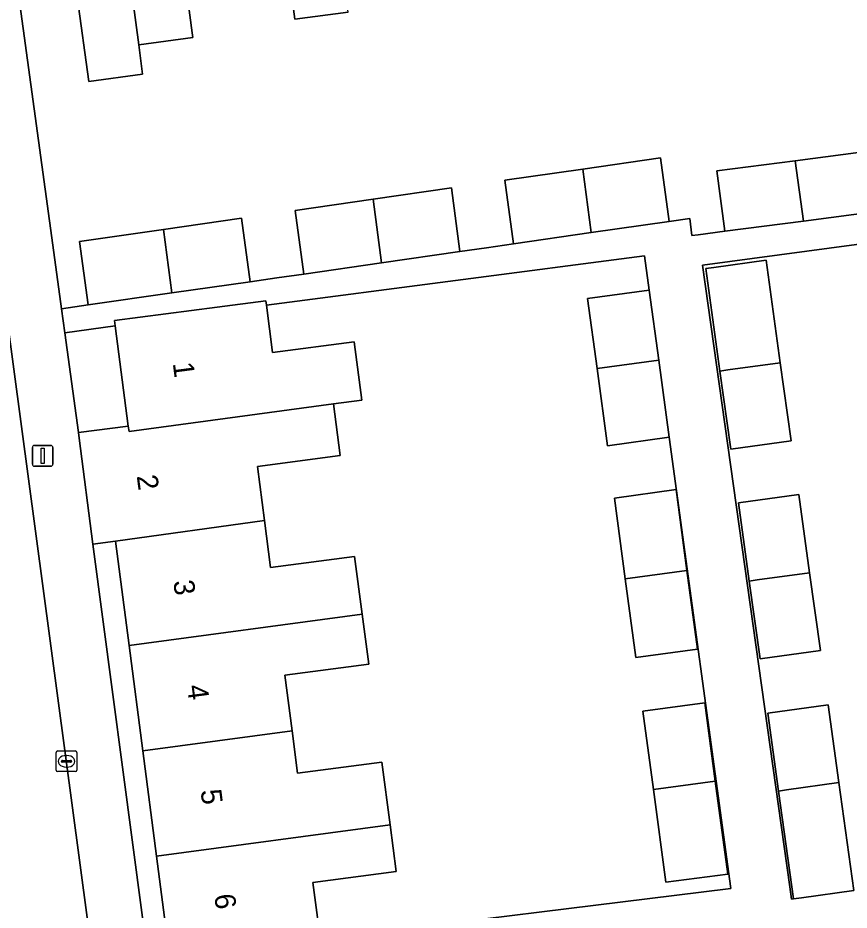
# Model space of a CAD drawing. Extents: x 163147 to 163550, y 380933 to 381639.
# Drawn here: x 163423.12 to 163463.29, y 381250.36 to 381293.5 of the extents above; entities that cross this region are included whole.
import ezdxf

# ---------------------------------------------------------------- set-up
doc = ezdxf.new("R2010")
doc.units = 0
for name, color, linetype in [('IMGEO_Erf', 7, 'Continuous'), ('IMGEO_Kolk', 7, 'Continuous'), ('IMGEO_Lichtmast', 7, 'Continuous'), ('IMGEO_Muur', 7, 'Continuous'), ('IMGEO_Pand', 7, 'Continuous'), ('IMGEO_Pand_nummerreeks', 7, 'Continuous'), ('IMGEO_Rijbaan_lokaal_open', 7, 'Continuous'), ('IMGEO_Voetpad_open', 7, 'Continuous')]:
    doc.layers.add(name, color=color, linetype=linetype)

msp = doc.modelspace()

# ---------------------------------------------------------------- linework, layer by layer
at = {"layer": 'IMGEO_Erf'}
for points in [[(163439.08, 381293.787), (163436.512, 381293.443), (163435.986, 381297.368)], [(163431.028, 381296.704), (163431.554, 381292.781), (163431.584, 381292.558), (163428.967, 381292.196), (163429.155, 381290.783), (163426.554, 381290.422), (163425.984, 381294.532)], [(163423.226, 381294.162), (163424.816, 381282.506), (163425.235, 381279.434), (163426.527, 381279.62), (163426.108, 381282.692), (163430.156, 381283.274), (163433.935, 381283.818), (163434.345, 381280.745), (163435.632, 381280.93), (163436.937, 381281.118), (163436.527, 381284.191), (163440.287, 381284.732), (163444.074, 381285.277), (163444.484, 381282.204), (163445.764, 381282.388), (163447.071, 381282.576), (163446.661, 381285.649), (163450.42, 381286.19), (163454.186, 381286.732), (163454.595, 381283.659), (163455.589, 381283.802), (163455.696, 381282.977), (163456.006, 381283.017), (163457.29, 381283.184), (163456.901, 381286.1), (163460.693, 381286.595), (163464.468, 381287.087)], [(163474.808, 381284.037), (163456.213, 381281.542), (163460.426, 381251.481), (163460.512, 381250.883), (163460.611, 381250.899), (163459.883, 381256.118), (163459.358, 381259.888), (163462.273, 381260.293), (163462.799, 381256.522), (163463.525, 381251.312)], [(163437.747, 381248.957), (163457.58, 381251.397), (163454.59, 381273.231), (163451.611, 381272.817), (163451.111, 381276.546), (163450.656, 381279.934), (163453.637, 381280.334), (163453.408, 381281.992), (163435.138, 381279.607), (163435.436, 381277.326), (163439.381, 381277.84), (163439.749, 381275.018), (163438.381, 381274.834), (163438.707, 381272.336), (163434.699, 381271.814), (163435.039, 381269.206), (163435.336, 381266.93), (163439.398, 381267.46), (163439.763, 381264.664), (163440.078, 381262.245), (163436.028, 381261.717), (163436.379, 381259.029), (163436.645, 381256.986), (163440.715, 381257.517), (163441.11, 381254.487), (163441.405, 381252.221), (163437.371, 381251.695), (163437.604, 381250)]]:
    msp.add_lwpolyline(points, dxfattribs=at)
for points in [[(163459.968, 381276.83), (163460.495, 381273.049), (163457.579, 381272.645), (163457.051, 381276.425), (163456.361, 381281.379), (163456.748, 381281.433), (163459.277, 381281.786)], [(163427.83, 381278.611), (163425.393, 381278.278), (163426.051, 381273.449), (163428.462, 381273.763)], [(163455.457, 381266.776), (163455.966, 381262.979), (163452.984, 381262.578), (163452.475, 381266.375), (163451.952, 381270.276), (163454.931, 381270.69)], [(163461.383, 381266.675), (163461.909, 381262.908), (163458.993, 381262.503), (163458.467, 381266.271), (163457.94, 381270.052), (163460.856, 381270.456)], [(163428.498, 381263.148), (163427.838, 381268.207), (163426.754, 381268.057), (163429.143, 381250), (163429.432, 381247.82), (163430.478, 381247.959), (163430.212, 381250), (163429.825, 381252.969), (163429.161, 381258.058)], [(163453.839, 381256.199), (163453.332, 381259.978), (163456.315, 381260.379), (163456.822, 381256.601), (163457.426, 381252.104), (163454.442, 381251.704)]]:
    msp.add_lwpolyline(points, close=True, dxfattribs=at)
at = {"layer": 'IMGEO_Kolk'}
for p, q in [((163424.973, 381257.128), (163424.973, 381257.98)), ((163425.048, 381258.054), (163425.9, 381258.054)), ((163425.461, 381257.834), (163425.486, 381257.834)), ((163425.974, 381257.98), (163425.974, 381257.128)), ((163425.232, 381257.548), (163425.232, 381257.56)), ((163425.67, 381257.511), (163425.272, 381257.511)), ((163425.275, 381257.597), (163425.673, 381257.597)), ((163425.716, 381257.56), (163425.716, 381257.548)), ((163425.9, 381257.054), (163425.048, 381257.054)), ((163425.484, 381257.274), (163425.459, 381257.274))]:
    msp.add_line(p, q, dxfattribs=at)
for points in [[(163424.973, 381257.128), (163424.973, 381257.98)], [(163425.048, 381258.054), (163425.9, 381258.054)], [(163425.974, 381257.98), (163425.974, 381257.128)], [(163425.9, 381257.054), (163425.048, 381257.054)]]:
    msp.add_lwpolyline(points, dxfattribs=at)
for centre, radius, start, end in [((163425.05, 381257.978), 0.0765, 91.552, 178.448), ((163425.05, 381257.978), 0.0765, 91.552, 178.448), ((163425.898, 381257.978), 0.0765, 1.552, 88.448), ((163425.898, 381257.978), 0.0765, 1.552, 88.448), ((163425.272, 381257.557), 0.0403, 85.8775, 175.7526), ((163425.269, 381257.547), 0.0366, 178.938, 274.7102), ((163425.673, 381257.554), 0.043, 264.8664, 352.4533), ((163425.677, 381257.559), 0.0386, 1.7309, 96.639), ((163425.05, 381257.13), 0.0765, 181.552, 268.448), ((163425.05, 381257.13), 0.0765, 181.552, 268.448), ((163425.898, 381257.13), 0.0765, 271.552, 358.448), ((163425.898, 381257.13), 0.0765, 271.552, 358.448)]:
    msp.add_arc(centre, radius, start, end, dxfattribs=at)
for centre, major_axis, ratio, start_param, end_param in [((163425.46, 381257.554), (-0.387, 0.002), 0.722429, 4.712389, 7.853982), ((163425.485, 381257.554), (-0.39, 0.002), 0.717154, 1.570796, 4.712389)]:
    msp.add_ellipse(centre, major_axis=major_axis, ratio=ratio, start_param=start_param, end_param=end_param, dxfattribs=at)
at = {"layer": 'IMGEO_Lichtmast'}
for p, q in [((163423.825, 381271.926), (163423.825, 381272.726)), ((163423.825, 381272.726), (163423.825, 381271.926)), ((163423.925, 381272.826), (163424.715, 381272.826)), ((163424.715, 381272.826), (163423.925, 381272.826)), ((163424.815, 381272.726), (163424.815, 381271.926)), ((163424.815, 381271.926), (163424.815, 381272.726)), ((163424.715, 381271.826), (163423.925, 381271.826)), ((163423.925, 381271.826), (163424.715, 381271.826))]:
    msp.add_line(p, q, dxfattribs=at)
msp.add_lwpolyline([(163424.245, 381272.701), (163424.395, 381272.701), (163424.395, 381271.951), (163424.245, 381271.951), (163424.245, 381272.701)], dxfattribs=at)
for centre, start, end in [((163423.925, 381272.726), 90, 180), ((163423.925, 381272.726), 90, 180), ((163424.715, 381272.726), 0, 90), ((163424.715, 381272.726), 360, 90), ((163423.925, 381271.926), 180, 270), ((163423.925, 381271.926), 180, 270), ((163424.715, 381271.926), 270, 0), ((163424.715, 381271.926), 270, 0)]:
    msp.add_arc(centre, 0.1, start, end, dxfattribs=at)
at = {"layer": 'IMGEO_Muur'}
msp.add_lwpolyline([(163423.226, 381294.162), (163424.816, 381282.506)], dxfattribs=at)
at = {"layer": 'IMGEO_Pand'}
for points in [[(163432.507, 381304.367), (163432.775, 381304.402), (163432.643, 381305.427), (163432.37, 381305.392), (163427.294, 381304.736), (163427.187, 381304.722), (163427.5, 381302.295), (163427.618, 381302.31), (163428.967, 381292.196), (163431.584, 381292.558), (163431.554, 381292.781), (163431.028, 381296.704), (163433.485, 381297.033)], [(163437.582, 381305.024), (163432.775, 381304.402), (163432.507, 381304.367), (163433.485, 381297.033), (163435.986, 381297.368), (163436.512, 381293.443), (163439.08, 381293.787)], [(163427.618, 381302.31), (163427.5, 381302.295), (163422.227, 381301.614), (163423.226, 381294.162), (163425.984, 381294.532), (163426.554, 381290.422), (163429.155, 381290.783), (163428.967, 381292.196)], [(163450.42, 381286.19), (163450.829, 381283.117), (163454.595, 381283.659), (163454.186, 381286.732)], [(163460.693, 381286.595), (163461.082, 381283.679), (163464.858, 381284.171), (163464.468, 381287.087)], [(163460.693, 381286.595), (163456.901, 381286.1), (163457.29, 381283.184), (163461.082, 381283.679)], [(163450.42, 381286.19), (163446.661, 381285.649), (163447.071, 381282.576), (163450.829, 381283.117)], [(163440.287, 381284.732), (163440.697, 381281.659), (163444.484, 381282.204), (163444.074, 381285.277)], [(163440.287, 381284.732), (163436.527, 381284.191), (163436.937, 381281.118), (163440.697, 381281.659)], [(163430.156, 381283.274), (163430.566, 381280.201), (163434.345, 381280.745), (163433.935, 381283.818)], [(163430.156, 381283.274), (163426.108, 381282.692), (163426.527, 381279.62), (163430.566, 381280.201)], [(163457.051, 381276.425), (163457.439, 381276.479), (163459.968, 381276.83), (163459.277, 381281.786), (163456.748, 381281.433), (163456.361, 381281.379)], [(163453.637, 381280.334), (163450.656, 381279.934), (163451.111, 381276.546), (163454.091, 381276.947)], [(163439.381, 381277.84), (163435.436, 381277.326), (163435.138, 381279.607), (163435.11, 381279.823), (163432.755, 381279.516), (163427.796, 381278.87), (163427.83, 381278.611), (163428.462, 381273.763), (163428.496, 381273.504), (163438.381, 381274.834), (163439.749, 381275.018)], [(163454.091, 381276.947), (163451.111, 381276.546), (163451.611, 381272.817), (163454.59, 381273.231)], [(163459.968, 381276.83), (163457.439, 381276.479), (163457.051, 381276.425), (163457.579, 381272.645), (163460.495, 381273.049)], [(163438.707, 381272.336), (163438.381, 381274.834), (163428.496, 381273.504), (163428.462, 381273.763), (163426.051, 381273.449), (163426.086, 381273.18), (163426.754, 381268.057), (163427.838, 381268.207), (163435.039, 381269.206), (163434.699, 381271.814)], [(163452.475, 381266.375), (163455.457, 381266.776), (163454.931, 381270.69), (163451.952, 381270.276)], [(163458.467, 381266.271), (163458.855, 381266.325), (163461.383, 381266.675), (163460.856, 381270.456), (163457.94, 381270.052)], [(163439.398, 381267.46), (163435.336, 381266.93), (163435.039, 381269.206), (163427.838, 381268.207), (163428.498, 381263.148), (163439.763, 381264.664)], [(163455.457, 381266.776), (163452.475, 381266.375), (163452.984, 381262.578), (163455.966, 381262.979)], [(163461.383, 381266.675), (163458.855, 381266.325), (163458.467, 381266.271), (163458.993, 381262.503), (163461.909, 381262.908)], [(163428.498, 381263.148), (163429.161, 381258.058), (163436.379, 381259.029), (163436.028, 381261.717), (163440.078, 381262.245), (163439.763, 381264.664)], [(163453.839, 381256.199), (163456.822, 381256.601), (163456.315, 381260.379), (163453.332, 381259.978)], [(163459.883, 381256.118), (163460.271, 381256.172), (163462.799, 381256.522), (163462.273, 381260.293), (163459.358, 381259.888)], [(163429.161, 381258.058), (163429.825, 381252.969), (163441.11, 381254.487), (163440.715, 381257.517), (163436.645, 381256.986), (163436.379, 381259.029)], [(163456.822, 381256.601), (163453.839, 381256.199), (163454.442, 381251.704), (163457.426, 381252.104)], [(163462.799, 381256.522), (163460.271, 381256.172), (163459.883, 381256.118), (163460.611, 381250.899), (163460.998, 381250.96), (163463.525, 381251.312)], [(163441.11, 381254.487), (163429.825, 381252.969), (163430.212, 381250), (163430.478, 381247.959), (163437.747, 381248.957), (163437.604, 381250), (163437.371, 381251.695), (163441.405, 381252.221)]]:
    msp.add_lwpolyline(points, close=True, dxfattribs=at)
at = {"layer": 'IMGEO_Rijbaan_lokaal_open'}
msp.add_lwpolyline([(163421.495, 381287.123), (163416.832, 381286.494), (163416.892, 381286.034), (163421.736, 381250), (163425.575, 381220.93), (163430.41, 381221.543), (163430.261, 381222.635), (163426.471, 381250)], close=True, dxfattribs=at)
at = {"layer": 'IMGEO_Voetpad_open'}
for points in [[(163419.541, 381301.698), (163419.608, 381301.196), (163421.129, 381289.848), (163421.495, 381287.123), (163426.471, 381250), (163430.261, 381222.635), (163430.41, 381221.543), (163430.773, 381218.81), (163432.818, 381203.407), (163434.853, 381188.435), (163435.404, 381184.201), (163435.633, 381182.277), (163435.88, 381180.272), (163436.282, 381176.303), (163436.423, 381174.825), (163436.736, 381171.03), (163436.749, 381170.87), (163436.756, 381170.797), (163436.763, 381170.724), (163437.048, 381167.531), (163437.11, 381166.833)], [(163438.198, 381182.356), (163438.023, 381183.666), (163435.32, 381203.921), (163435.296, 381204.102), (163434.616, 381209.181), (163434.596, 381209.333), (163433.922, 381214.377), (163433.713, 381215.942), (163433.055, 381220.865), (163433.039, 381220.977), (163432.314, 381226.058), (163432.283, 381226.275), (163429.579, 381246.702), (163429.432, 381247.82), (163429.143, 381250), (163426.754, 381268.057), (163426.086, 381273.18), (163426.051, 381273.449), (163425.393, 381278.278), (163425.235, 381279.434), (163424.816, 381282.506), (163423.226, 381294.162)], [(163464.858, 381284.171), (163461.082, 381283.679), (163457.29, 381283.184), (163456.006, 381283.017), (163455.696, 381282.977), (163455.589, 381283.802), (163454.595, 381283.659), (163450.829, 381283.117), (163447.071, 381282.576), (163445.764, 381282.388), (163444.484, 381282.204), (163440.697, 381281.659), (163436.937, 381281.118), (163435.632, 381280.93), (163434.345, 381280.745), (163430.566, 381280.201), (163426.527, 381279.62), (163425.235, 381279.434), (163425.393, 381278.278), (163427.83, 381278.611), (163427.796, 381278.87), (163432.755, 381279.516), (163435.11, 381279.823), (163435.138, 381279.607), (163453.408, 381281.992), (163453.637, 381280.334), (163454.091, 381276.947), (163454.59, 381273.231), (163457.58, 381251.397), (163437.747, 381248.957)], [(163463.525, 381251.312), (163460.998, 381250.96), (163460.611, 381250.899), (163460.512, 381250.883), (163460.426, 381251.481), (163456.213, 381281.542), (163474.808, 381284.037)]]:
    msp.add_lwpolyline(points, dxfattribs=at)

# ---------------------------------------------------------------- texts
at = {"layer": 'IMGEO_Pand_nummerreeks'}
for s, rotation, p in [('1', 277.4311, (163430.607, 381276.803)), ('2', 277.4311, (163428.865, 381271.354)), ('3', 277.4311, (163430.632, 381266.267)), ('4', 277.429, (163431.291, 381261.207)), ('5', 277.429, (163431.951, 381256.148)), ('6', 277.429, (163432.611, 381251.088))]:
    msp.add_text(s, height=1, rotation=rotation, dxfattribs=at).set_placement(p)

doc.saveas('drawing.dxf')
